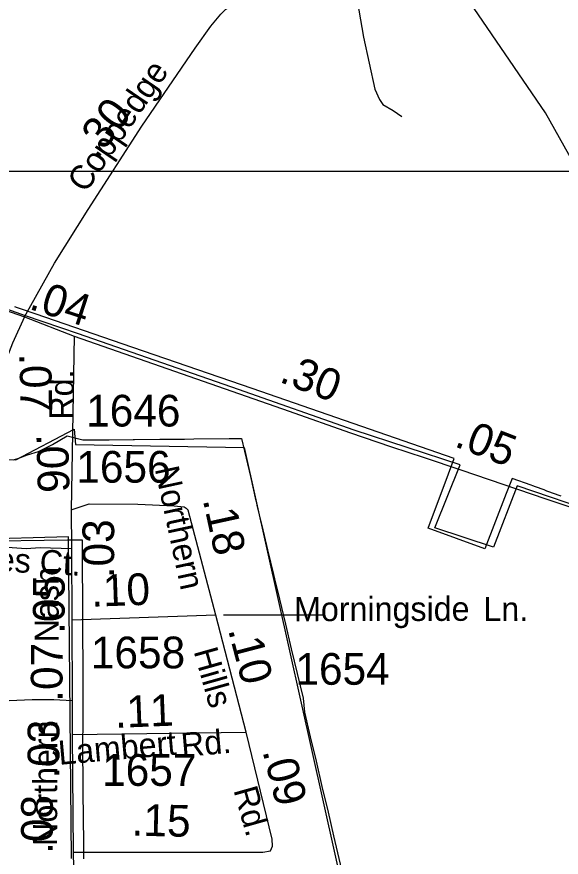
# Model space of a CAD drawing. Extents: x 2220236 to 2384410, y 720751 to 894131.
# Drawn here: x 2326563 to 2328710, y 821177 to 824490 of the extents above; entities that cross this region are included whole.
import ezdxf

# ---------------------------------------------------------------- set-up
doc = ezdxf.new("R2010")
doc.units = 0
for name, color, linetype in [('Exist Boundary Political City Limit New', 7, 'Continuous'), ('Exist Boundary Political City Limit New InsideOut', 7, 'Continuous'), ('Exist Hydrographic Misc Water Feature', 7, 'Continuous'), ('Exist Road Non-System Type 51', 7, 'Continuous'), ('Exist Road Secondary Mileage Hundredths English Label', 7, 'Continuous'), ('Exist Road Secondary Type 51 Attributed', 7, 'Continuous'), ('Exist Road Secondary Type 51 Label', 7, 'Continuous'), ('Exist Road Secondary Type 51 Number Label', 7, 'Continuous'), ('Map Preparation Boundary City Limit Buffer Line', 7, 'Continuous'), ('Map Preparation Inset Cut Line', 7, 'Continuous')]:
    doc.layers.add(name, color=color, linetype=linetype)

msp = doc.modelspace()

# ---------------------------------------------------------------- linework, layer by layer
at = {"layer": 'Exist Boundary Political City Limit New'}
for points in [[(2328709.8, 822600), (2328698.2, 822604), (2328687, 822608.1), (2328675.8, 822612.1), (2328664.5, 822616.2), (2328653.2, 822620.4), (2328642, 822624.6), (2328630.8, 822628.9), (2328619.5, 822633.1), (2328608.2, 822637.4), (2328598.2, 822641.4), (2328591.5, 822644), (2328515.8, 822670.2), (2328493, 822611.2), (2328408.8, 822392.2), (2328185.5, 822473.4), (2328265.2, 822688.1), (2328287.8, 822748.9), (2327491.2, 823023.9), (2327020.2, 823186.4), (2326635.5, 823319.3), (2326577, 823339.1), (2326565.8, 823343.1), (2326554.5, 823346.9)], [(2326548.5, 822743.7), (2326567, 822749), (2326605, 822763.6), (2326648, 822776.7), (2326703.2, 822803.7), (2326761.5, 822837.4), (2326822.8, 822821.6), (2326909.8, 822822.4), (2326927.2, 822822.6), (2327021.8, 822823.5), (2327027.2, 822823.6), (2327127, 822824.5), (2327153.2, 822824.8), (2327223.8, 822825.4), (2327260.5, 822825.8), (2327400, 822827.2), (2327448.8, 822827.6), (2327484.2, 822677.8), (2327505.8, 822581.9), (2327506.2, 822579.2), (2327511.2, 822558.6), (2327528.8, 822484.4), (2327551.5, 822388.9), (2327575, 822291.1), (2327579, 822274.4), (2327598.2, 822193.6), (2327621.8, 822095.9), (2327645.2, 821997.9), (2327668.5, 821901.1), (2327691.5, 821804.5), (2327697.2, 821749.2), (2327720.2, 821651.1), (2327742.8, 821555.2), (2327766.2, 821455.3), (2327790, 821354), (2327812, 821260.7), (2327874.5, 820993.4)], [(2326826.5, 821170.6), (2326827, 821232.2), (2326825, 821434.4), (2326823.2, 821635.2), (2326824.8, 821696.2), (2326824, 821896.2), (2326823.2, 822096.8), (2326823.2, 822157.8), (2326822, 822356.4), (2326821.8, 822427.2), (2326763, 822426.4), (2326395.2, 822421.2)]]:
    msp.add_lwpolyline(points, dxfattribs=at)
at = {"layer": 'Exist Boundary Political City Limit New InsideOut'}
for points in [[(2328860, 822530.7), (2328535.9, 822640.7), (2328442.5, 822398.8), (2328211.8, 822475.8), (2328310.7, 822723.1), (2327893.2, 822860.5), (2327437.3, 823020), (2326805.6, 823239.8), (2326596.8, 823311.3), (2326470.5, 823355.3)], [(2326778.1, 821172.3), (2326767.1, 822440.5), (2326393.6, 822429.5), (2326316.7, 822731.8), (2326404.6, 822748.3), (2326558.4, 822742.8), (2326789.1, 822863.8), (2326794.6, 822803.3), (2327459.3, 822792.3), (2327860.2, 820994.8)]]:
    msp.add_lwpolyline(points, dxfattribs=at)
at = {"layer": 'Exist Hydrographic Misc Water Feature'}
msp.add_lwpolyline([(2329927.2, 820809.5), (2329933, 821649.9), (2329907, 821691.6), (2329913.9, 821800.1), (2329786, 822116.5), (2329799.9, 822333.8), (2329716, 822405.8), (2329373, 822578.8), (2329086.9, 822806.8), (2328977, 822966.3), (2328916.9, 823121.5), (2328861, 823696.8), (2328843.9, 823761.7), (2328647.9, 824111.5), (2328224.9, 824731), (2328082, 824895.8), (2327880, 825068), (2327777.9, 825234.5), (2327743, 825449.6)], dxfattribs=at)
at = {"layer": 'Exist Road Non-System Type 51'}
msp.add_lwpolyline([(2327866.1, 824770.6), (2327900.1, 824585.1), (2327930.1, 824409.5), (2327974.3, 824204), (2327992.5, 824164.3), (2328006.7, 824144.3), (2328047.1, 824120.8), (2328081.3, 824097.1)], dxfattribs=at)
at = {"layer": 'Exist Road Secondary Type 51 Attributed'}
for p, q in [((2326592.5, 823307.5), (2326789.1, 823231.4)), ((2326789.1, 823231.4), (2326777.6, 822545.9)), ((2326777.6, 822545.9), (2326778.5, 822392.8)), ((2326778.5, 822392.8), (2326780.3, 822112)), ((2327347.1, 822131), (2326780.3, 822112)), ((2326780.3, 822112), (2326780.8, 821793.8)), ((2327467.4, 821669.9), (2327347.1, 822131)), ((2326780.8, 821793.8), (2326781, 821660.4)), ((2326781, 821660.4), (2327467.4, 821669.9)), ((2326781, 821660.4), (2326785, 821196.6))]:
    msp.add_line(p, q, dxfattribs=at)
for points in [[(2326592.5, 823307.5), (2326712.1, 823518.7), (2326843.7, 823730), (2327056.1, 824058.2), (2327266.8, 824366.3), (2327327.9, 824453), (2327367.2, 824499.5), (2327387, 824519.5), (2327488.3, 824590.7)], [(2325379.5, 823378.3), (2325546.7, 823381), (2325756.7, 823381), (2325917.9, 823384.1), (2326053.9, 823385.7), (2326219.8, 823379.5), (2326400.3, 823360.6), (2326439.9, 823353.9), (2326490, 823342.3), (2326592.5, 823307.5)], [(2326592.5, 823307.5), (2326545.2, 823202.8), (2326517.1, 823127.8), (2326502.1, 823045.4), (2326496.5, 822948)], [(2326789.1, 823231.4), (2327637.3, 822934.9), (2327875.2, 822850.5), (2328041, 822794.8), (2328169.5, 822752.6), (2328314.2, 822704.3), (2328649.4, 822590), (2328836, 822528)], [(2326777.6, 822545.9), (2326848.2, 822570.3), (2327039.9, 822569), (2327184, 822562.2), (2327223.4, 822558.1), (2327230.7, 822552.4)], [(2327347.1, 822131), (2327238.4, 822544.5), (2327230.7, 822552.4)], [(2326778.5, 822392.8), (2326655.3, 822396.5), (2326600.2, 822392.6), (2326507.1, 822399.1), (2326453.3, 822401.8), (2326421.8, 822395.2), (2326348.3, 822363.7), (2326215.9, 822284.6)], [(2326780.8, 821793.8), (2326709.2, 821796.9), (2326623.1, 821796.9), (2326533.2, 821793.2), (2326452.6, 821789.4), (2326389, 821765.1), (2326323.4, 821722), (2326239.2, 821656.4), (2326166.1, 821590.9), (2326134.3, 821557.1), (2326113.7, 821500.9), (2326115.6, 821446.6), (2326124.9, 821401.6), (2326124.9, 821375.4), (2326108.1, 821345.4), (2326057.5, 821289.2), (2326001.4, 821240.5), (2325965.8, 821223.7), (2325902.1, 821210.5), (2325819.7, 821214.3), (2325741.1, 821255.5), (2325625, 821326.7), (2325550.1, 821397.9)], [(2327562.6, 821202), (2327570.7, 821221.1), (2327569.3, 821248.3), (2327467.4, 821669.9)], [(2326785, 821196.6), (2327532.6, 821196.6), (2327562.6, 821202)], [(2326785, 821196.6), (2326799.3, 820516.5), (2326800.9, 820047)]]:
    msp.add_lwpolyline(points, dxfattribs=at)
at = {"layer": 'Exist Road Secondary Type 51 Label'}
msp.add_lwpolyline([(2327377.6, 822132.8), (2327776.5, 822131.9)], dxfattribs=at)
at = {"layer": 'Map Preparation Boundary City Limit Buffer Line'}
for points in [[(2328709.8, 822600), (2328698.2, 822604), (2328687, 822608.1), (2328675.8, 822612.1), (2328664.5, 822616.2), (2328653.2, 822620.4), (2328642, 822624.6), (2328630.8, 822628.9), (2328619.5, 822633.1), (2328608.2, 822637.4), (2328598.2, 822641.4), (2328591.5, 822644), (2328515.8, 822670.2), (2328493, 822611.2), (2328408.8, 822392.2), (2328185.5, 822473.4), (2328265.2, 822688.1), (2328287.8, 822748.9), (2327491.2, 823023.9), (2327020.2, 823186.4), (2326635.5, 823319.3), (2326577, 823339.1), (2326565.8, 823343.1), (2326554.5, 823346.9)], [(2326548.5, 822743.7), (2326567, 822749), (2326605, 822763.6), (2326648, 822776.7), (2326703.2, 822803.7), (2326761.5, 822837.4), (2326822.8, 822821.6), (2326909.8, 822822.4), (2326927.2, 822822.6), (2327021.8, 822823.5), (2327027.2, 822823.6), (2327127, 822824.5), (2327153.2, 822824.8), (2327223.8, 822825.4), (2327260.5, 822825.8), (2327400, 822827.2), (2327448.8, 822827.6), (2327484.2, 822677.8), (2327505.8, 822581.9), (2327506.2, 822579.2), (2327511.2, 822558.6), (2327528.8, 822484.4), (2327551.5, 822388.9), (2327575, 822291.1), (2327579, 822274.4), (2327598.2, 822193.6), (2327621.8, 822095.9), (2327645.2, 821997.9), (2327668.5, 821901.1), (2327691.5, 821804.5), (2327697.2, 821749.2), (2327720.2, 821651.1), (2327742.8, 821555.2), (2327766.2, 821455.3), (2327790, 821354), (2327812, 821260.7), (2327874.5, 820993.4)], [(2326826.5, 821170.6), (2326827, 821232.2), (2326825, 821434.4), (2326823.2, 821635.2), (2326824.8, 821696.2), (2326824, 821896.2), (2326823.2, 822096.8), (2326823.2, 822157.8), (2326822, 822356.4), (2326821.8, 822427.2), (2326763, 822426.4), (2326395.2, 822421.2)]]:
    msp.add_lwpolyline(points, dxfattribs=at)
at = {"layer": 'Map Preparation Inset Cut Line'}
msp.add_lwpolyline([(2325398.9, 823881.8), (2329807.7, 823881.8), (2329807.7, 815539.8), (2325398.9, 815539.8), (2325398.9, 823881.8)], dxfattribs=at)
msp.add_lwpolyline([(2325398.9, 823881.8), (2329807.7, 823881.8), (2329807.7, 815539.8), (2325398.9, 815539.8), (2325398.9, 823881.8)], dxfattribs=at)

# ---------------------------------------------------------------- texts
at = {"layer": 'Exist Road Secondary Mileage Hundredths English Label'}
for s, rotation, p in [('.30', 52.1383, (2326878.1, 823923)), ('.04', 342.1263, (2326607, 823339.3)), ('.07', 271.5101, (2326572.5, 823162.3)), ('.30', 338.8376, (2327593.8, 823052.2)), ('.05', 338.8376, (2328284.1, 822797.9)), ('.06', 271.5101, (2326639.9, 822844.3)), ('.18', 282.328, (2327295.9, 822586)), ('.03', 89.9378, (2326946.5, 822276.4)), ('.05', 89.9378, (2326751.4, 822057.1)), ('.10', 1.9874, (2326857.9, 822164.3)), ('.10', 284.6727, (2327395.2, 822074)), ('.07', 89.9377, (2326743.1, 821789.7)), ('.11', 2.2242, (2326951.2, 821686.7)), ('.03', 89.9377, (2326730.4, 821486.5)), ('.09', 284.4335, (2327530.9, 821595.1)), ('.08', 89.9382, (2326704.6, 821189.9)), ('.15', 358.6767, (2327014.6, 821262.2))]:
    msp.add_text(s, height=125, rotation=rotation, dxfattribs=at).set_placement(p)
at = {"layer": 'Exist Road Secondary Type 51 Label'}
for s, rotation, p in [('Coppedge', 55.6332, (2326834.2, 823791.7)), ('Rd.', 89.6006, (2326786.4, 822901.7)), ('Northern', 282.1493, (2327106.7, 822708.1)), ('Jones Ct.', 356.8478, (2326277.3, 822315.8)), ('Nash', 89.9382, (2326727.9, 822024.2)), ('Morningside', 0.1318, (2327656.2, 822107.2)), ('Ln.', 0.1318, (2328402.9, 822107.5)), ('Hills', 285.7569, (2327259.6, 821989.3)), ('Northern', 89.9379, (2326721.9, 821221.8)), ('Rd.', 5.0169, (2327214.5, 821571.6)), ('Lambert', 5.0169, (2326730.2, 821540.9)), ('Rd.', 285.7569, (2327416.6, 821441.9))]:
    msp.add_text(s, height=95, rotation=rotation, dxfattribs=at).set_placement(p)
at = {"layer": 'Exist Road Secondary Type 51 Number Label'}
for s, p in [('1646', (2326836.3, 822874.7)), ('1656', (2326797.5, 822653.4)), ('1658', (2326854.8, 821921.5)), ('1654', (2327661.4, 821856.8)), ('1657', (2326899.2, 821458.2))]:
    msp.add_text(s, height=125, dxfattribs=at).set_placement(p)

doc.saveas('drawing.dxf')
